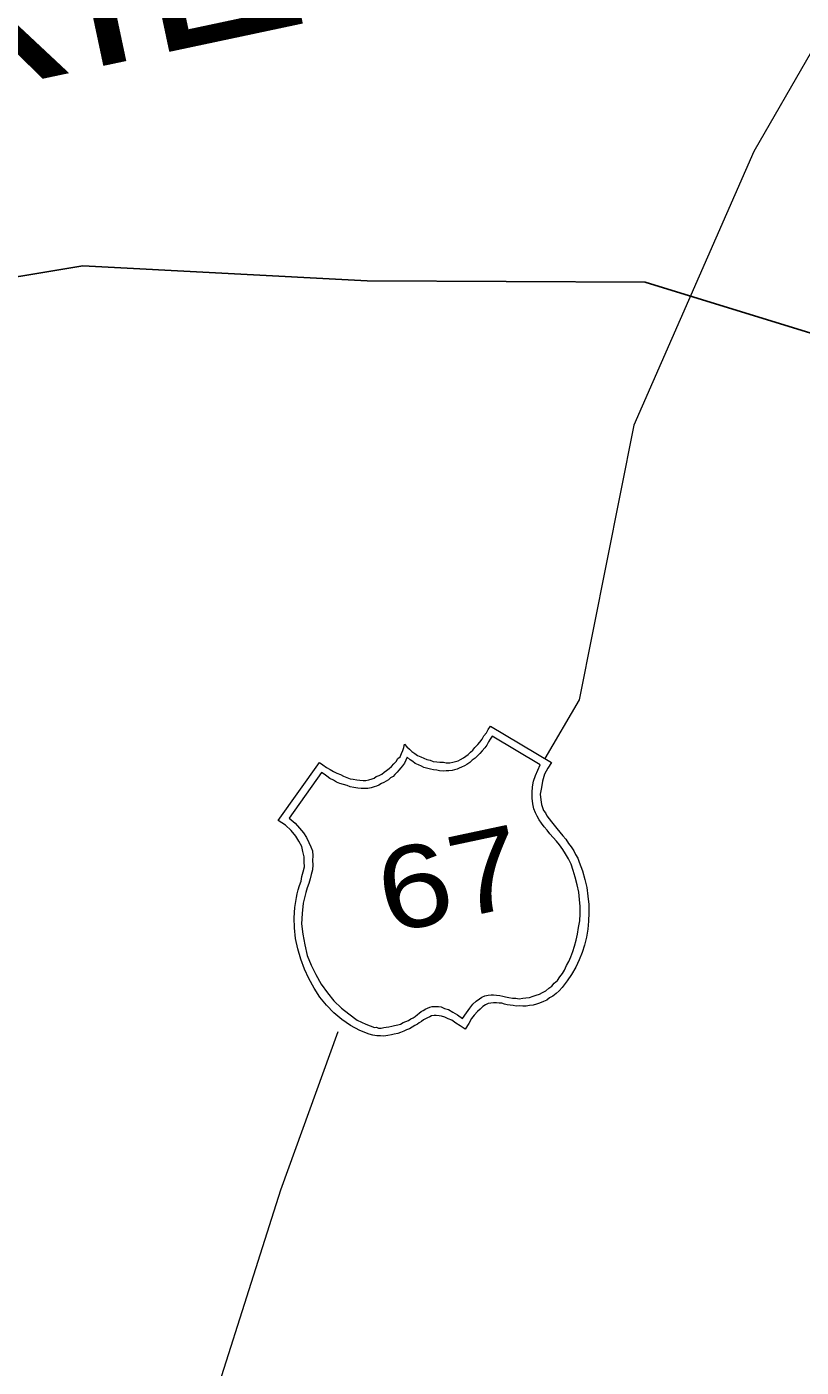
# Model space of a CAD drawing. Extents: x 2357218 to 2371708, y 6973728 to 6980157.
# Drawn here: x 2357693.5 to 2357741.7, y 6974593.4 to 6974677 of the extents above; entities that cross this region are included whole.
import ezdxf

# ---------------------------------------------------------------- set-up
doc = ezdxf.new("R2010")
doc.units = 0
doc.header["$LTSCALE"] = 2
doc.layers.add('62', color=7, linetype='Continuous', lineweight=13)
doc.layers.add('63', color=7, linetype='Continuous', lineweight=13)

msp = doc.modelspace()

# ---------------------------------------------------------------- linework, layer by layer
at = {"layer": '62'}
msp.add_line((2357727.892, 6974635.039), (2357725.749, 6974631.387), dxfattribs=at)
for points in [[(2357742.376, 6974675.453), (2357738.783, 6974669.215), (2357731.296, 6974652.165), (2357727.892, 6974635.039)], [(2357709.136, 6974627.51), (2357711.702, 6974631.137), (2357711.92, 6974630.976), (2357712.139, 6974630.814), (2357712.369, 6974630.704), (2357712.58, 6974630.565), (2357712.788, 6974630.47), (2357713.012, 6974630.38), (2357713.195, 6974630.28), (2357713.42, 6974630.19), (2357713.619, 6974630.119), (2357713.812, 6974630.09), (2357714.028, 6974630.044), (2357714.213, 6974630.039), (2357714.425, 6974630.014), (2357714.589, 6974630.002), (2357714.788, 6974630.044), (2357714.979, 6974630.11), (2357715.106, 6974630.157), (2357715.246, 6974630.256), (2357715.418, 6974630.317), (2357715.584, 6974630.399), (2357715.744, 6974630.523), (2357715.882, 6974630.622), (2357716.04, 6974630.747), (2357716.197, 6974630.872), (2357716.345, 6974631.042), (2357716.476, 6974631.184), (2357716.598, 6974631.374), (2357716.732, 6974631.494), (2357716.827, 6974631.698), (2357716.904, 6974631.875), (2357716.955, 6974632.07), (2357717.005, 6974632.266), (2357717.152, 6974632.112), (2357717.325, 6974631.965), (2357717.47, 6974631.811), (2357717.657, 6974631.691), (2357717.821, 6974631.564), (2357718.021, 6974631.49), (2357718.203, 6974631.391), (2357718.402, 6974631.32), (2357718.598, 6974631.267), (2357718.797, 6974631.195), (2357719.009, 6974631.17), (2357719.199, 6974631.142), (2357719.429, 6974631.147), (2357719.598, 6974631.112), (2357719.826, 6974631.115), (2357720.024, 6974631.157), (2357720.178, 6974631.19), (2357720.354, 6974631.227), (2357720.493, 6974631.325), (2357720.683, 6974631.412), (2357720.819, 6974631.533), (2357720.981, 6974631.638), (2357721.112, 6974631.779), (2357721.269, 6974631.904), (2357721.396, 6974632.069), (2357721.565, 6974632.243), (2357721.69, 6974632.408), (2357721.84, 6974632.578), (2357721.955, 6974632.786), (2357722.12, 6974632.984), (2357722.217, 6974633.189), (2357722.354, 6974633.401), (2357726.172, 6974631.129), (2357725.946, 6974630.785), (2357725.731, 6974630.393), (2357725.611, 6974629.977), (2357725.538, 6974629.57), (2357725.465, 6974629.163), (2357725.493, 6974628.801), (2357725.534, 6974628.511), (2357725.596, 6974628.316), (2357725.657, 6974628.145), (2357725.782, 6974627.989), (2357725.867, 6974627.799), (2357726.019, 6974627.623), (2357726.175, 6974627.429), (2357726.336, 6974627.231), (2357726.495, 6974627.012), (2357726.684, 6974626.777), (2357726.868, 6974626.564), (2357727.051, 6974626.349), (2357727.221, 6974626.087), (2357727.382, 6974625.867), (2357727.548, 6974625.625), (2357727.666, 6974625.397), (2357727.807, 6974625.176), (2357727.885, 6974624.916), (2357728.09, 6974624.384), (2357728.252, 6974623.842), (2357728.358, 6974623.336), (2357728.425, 6974622.799), (2357728.487, 6974622.285), (2357728.487, 6974621.755), (2357728.479, 6974621.247), (2357728.429, 6974620.729), (2357728.351, 6974620.231), (2357728.226, 6974619.743)], [(2357727.243, 6974618.729), (2357727.366, 6974619.008), (2357727.504, 6974619.338), (2357727.594, 6974619.678), (2357727.701, 6974620.047), (2357727.777, 6974620.431), (2357727.854, 6974620.838), (2357727.922, 6974621.268), (2357727.95, 6974621.686), (2357727.944, 6974622.145), (2357727.915, 6974622.599), (2357727.867, 6974623.048), (2357727.769, 6974623.51), (2357727.644, 6974623.991), (2357727.51, 6974624.4), (2357727.381, 6974624.786), (2357727.22, 6974625.119), (2357727.038, 6974625.426), (2357726.863, 6974625.71), (2357726.667, 6974625.991), (2357726.48, 6974626.228), (2357726.267, 6974626.457), (2357726.058, 6974626.69), (2357725.895, 6974626.907), (2357725.713, 6974627.122), (2357725.552, 6974627.34), (2357725.391, 6974627.558), (2357725.273, 6974627.789), (2357725.159, 6974627.994), (2357725.058, 6974628.248), (2357724.993, 6974628.557), (2357724.961, 6974628.917), (2357724.959, 6974629.263), (2357724.975, 6974629.61), (2357725.038, 6974629.968), (2357725.17, 6974630.319), (2357725.309, 6974630.649), (2357725.465, 6974630.981), (2357722.463, 6974632.78), (2357722.341, 6974632.594), (2357722.242, 6974632.41), (2357722.126, 6974632.201), (2357722.002, 6974632.038), (2357721.852, 6974631.867), (2357721.704, 6974631.699), (2357721.553, 6974631.551), (2357721.398, 6974631.404), (2357721.219, 6974631.274), (2357721.067, 6974631.127), (2357720.886, 6974630.997), (2357720.743, 6974630.919), (2357720.554, 6974630.834), (2357720.405, 6974630.778), (2357720.281, 6974630.707), (2357720.127, 6974630.672), (2357719.972, 6974630.639), (2357719.77, 6974630.621), (2357719.591, 6974630.606), (2357719.408, 6974630.591), (2357719.195, 6974630.613), (2357719.028, 6974630.647), (2357718.816, 6974630.671), (2357718.621, 6974630.722), (2357718.453, 6974630.756), (2357718.21, 6974630.819), (2357718.054, 6974630.9), (2357717.878, 6974630.978), (2357717.674, 6974631.071), (2357717.53, 6974631.202), (2357717.349, 6974631.302), (2357717.176, 6974631.473), (2357717.08, 6974631.269), (2357717.004, 6974631.09), (2357716.877, 6974630.926), (2357716.767, 6974630.788), (2357716.658, 6974630.648), (2357716.545, 6974630.532), (2357716.394, 6974630.387), (2357716.308, 6974630.253), (2357716.139, 6974630.173), (2357716.006, 6974630.052), (2357715.859, 6974629.972), (2357715.72, 6974629.875), (2357715.57, 6974629.82), (2357715.408, 6974629.717), (2357715.26, 6974629.662), (2357715.109, 6974629.605), (2357714.937, 6974629.548), (2357714.718, 6974629.502), (2357714.534, 6974629.508), (2357714.302, 6974629.505), (2357714.09, 6974629.529), (2357713.851, 6974629.57), (2357713.615, 6974629.612), (2357713.435, 6974629.689), (2357713.193, 6974629.75), (2357712.972, 6974629.819), (2357712.768, 6974629.913), (2357712.58, 6974630.036), (2357712.354, 6974630.126), (2357712.162, 6974630.269)], [(2357711.84, 6974630.498), (2357709.819, 6974627.655), (2357710.184, 6974627.342), (2357710.456, 6974627.032), (2357710.703, 6974626.739), (2357710.901, 6974626.459), (2357711.038, 6974626.143), (2357711.163, 6974625.869), (2357711.264, 6974625.616), (2357711.282, 6974625.319), (2357711.276, 6974625.02), (2357711.288, 6974624.745), (2357711.261, 6974624.44), (2357711.183, 6974624.15), (2357711.127, 6974623.885), (2357711.051, 6974623.59), (2357710.947, 6974623.319), (2357710.851, 6974623.02), (2357710.689, 6974622.365), (2357710.623, 6974621.706), (2357710.595, 6974621.081), (2357710.664, 6974620.428), (2357710.783, 6974619.761), (2357710.944, 6974619.107), (2357711.19, 6974618.492), (2357711.476, 6974617.907), (2357711.809, 6974617.311), (2357712.199, 6974616.774), (2357712.608, 6974616.262), (2357713.072, 6974615.811), (2357713.542, 6974615.45), (2357714.057, 6974615.075), (2357714.593, 6974614.822), (2357715.144, 6974614.617), (2357715.258, 6974614.619), (2357715.384, 6974614.576), (2357715.546, 6974614.564), (2357715.724, 6974614.602), (2357715.855, 6974614.63), (2357716.037, 6974614.646), (2357716.211, 6974614.683), (2357716.383, 6974614.741), (2357716.58, 6974614.784), (2357716.757, 6974614.821), (2357716.919, 6974614.925), (2357717.09, 6974614.985), (2357717.261, 6974615.045), (2357717.402, 6974615.143), (2357717.547, 6974615.22), (2357717.669, 6974615.292), (2357717.805, 6974615.412), (2357717.922, 6974615.506), (2357718.041, 6974615.601), (2357718.162, 6974615.672), (2357718.325, 6974615.775), (2357718.431, 6974615.821), (2357718.579, 6974615.877), (2357718.733, 6974615.91), (2357718.895, 6974615.92), (2357719.121, 6974615.923), (2357719.29, 6974615.888), (2357719.496, 6974615.796), (2357719.738, 6974615.732), (2357720.006, 6974615.559), (2357720.315, 6974615.394), (2357720.619, 6974615.159), (2357720.861, 6974615.532), (2357721.08, 6974615.809), (2357721.259, 6974616.054), (2357721.466, 6974616.26), (2357721.669, 6974616.395), (2357721.829, 6974616.498), (2357722.017, 6974616.583), (2357722.217, 6974616.627), (2357722.397, 6974616.641), (2357722.557, 6974616.653), (2357722.745, 6974616.623), (2357722.937, 6974616.596), (2357723.125, 6974616.567), (2357723.298, 6974616.51), (2357723.51, 6974616.487), (2357723.728, 6974616.442), (2357723.935, 6974616.44), (2357724.151, 6974616.394), (2357724.372, 6974616.441), (2357724.575, 6974616.46), (2357724.799, 6974616.483), (2357725.015, 6974616.554), (2357725.208, 6974616.618), (2357725.424, 6974616.686), (2357725.605, 6974616.796), (2357725.819, 6974616.886), (2357725.989, 6974617.059), (2357726.189, 6974617.194), (2357726.34, 6974617.363), (2357726.53, 6974617.542), (2357726.69, 6974617.762), (2357726.85, 6974617.98), (2357726.966, 6974618.188), (2357727.092, 6974618.468), (2357727.243, 6974618.729)], [(2357712.162, 6974630.269), (2357711.997, 6974630.394), (2357711.84, 6974630.498)], [(2357709.933, 6974626.897), (2357709.589, 6974627.214), (2357709.136, 6974627.51)], [(2357728.226, 6974619.743), (2357728.07, 6974619.274), (2357727.89, 6974618.821), (2357727.691, 6974618.364), (2357727.418, 6974617.916), (2357727.134, 6974617.511), (2357726.831, 6974617.101), (2357726.642, 6974616.9), (2357726.452, 6974616.72), (2357726.254, 6974616.565), (2357726.048, 6974616.453), (2357725.87, 6974616.322), (2357725.658, 6974616.229), (2357725.425, 6974616.134), (2357725.234, 6974616.071), (2357725.018, 6974616.001), (2357724.792, 6974615.978), (2357724.596, 6974615.936), (2357724.388, 6974615.936), (2357724.154, 6974615.958), (2357723.971, 6974615.941), (2357723.783, 6974615.971), (2357723.591, 6974615.998), (2357723.401, 6974616.027), (2357723.232, 6974616.06), (2357723.061, 6974616.118), (2357722.895, 6974616.126), (2357722.733, 6974616.138), (2357722.548, 6974616.145), (2357722.389, 6974616.133), (2357722.213, 6974616.095), (2357722.046, 6974616.014), (2357721.884, 6974615.911), (2357721.71, 6974615.759), (2357721.557, 6974615.612), (2357721.352, 6974615.383), (2357721.17, 6974615.164), (2357721.006, 6974614.849), (2357720.781, 6974614.503), (2357720.482, 6974614.715), (2357720.194, 6974614.885), (2357719.95, 6974615.064), (2357719.723, 6974615.152), (2357719.519, 6974615.246), (2357719.319, 6974615.321), (2357719.155, 6974615.331), (2357718.988, 6974615.365), (2357718.849, 6974615.358), (2357718.696, 6974615.326), (2357718.589, 6974615.28), (2357718.446, 6974615.204), (2357718.32, 6974615.154), (2357718.196, 6974615.082), (2357718.057, 6974614.983), (2357717.912, 6974614.907), (2357717.817, 6974614.815), (2357717.65, 6974614.736), (2357717.488, 6974614.631), (2357717.326, 6974614.529), (2357717.131, 6974614.463), (2357716.966, 6974614.382), (2357716.754, 6974614.293), (2357716.583, 6974614.233), (2357716.362, 6974614.186), (2357716.186, 6974614.149), (2357715.967, 6974614.101), (2357715.719, 6974614.073), (2357715.508, 6974614.096), (2357715.278, 6974614.093), (2357715.04, 6974614.133), (2357714.795, 6974614.199), (2357714.22, 6974614.421), (2357713.644, 6974614.736), (2357713.106, 6974615.102), (2357712.604, 6974615.525), (2357712.134, 6974616.002), (2357711.732, 6974616.49), (2357711.38, 6974617.059), (2357711.046, 6974617.657), (2357710.782, 6974618.245), (2357710.535, 6974618.86), (2357710.354, 6974619.51), (2357710.218, 6974620.149), (2357710.143, 6974620.821), (2357710.127, 6974621.441), (2357710.173, 6974622.093), (2357710.27, 6974622.713), (2357710.31, 6974622.95), (2357710.374, 6974623.195), (2357710.456, 6974623.466), (2357710.559, 6974623.741), (2357710.612, 6974624.027), (2357710.687, 6974624.319), (2357710.762, 6974624.633), (2357710.742, 6974624.928), (2357710.742, 6974625.252), (2357710.673, 6974625.581), (2357710.607, 6974625.89), (2357710.422, 6974626.219), (2357710.236, 6974626.547), (2357709.933, 6974626.897)], [(2357712.856, 6974614.337), (2357709.274, 6974604.465), (2357703.489, 6974586.211), (2357701.445, 6974566.614), (2357701.343, 6974551.94), (2357687.74, 6974535.638), (2357689.697, 6974525.767), (2357675.675, 6974513.172), (2357664.632, 6974501.808), (2357650.419, 6974491.402), (2357629.375, 6974482.602), (2357611.62, 6974474.364), (2357592.404, 6974464.761), (2357580.771, 6974459.205)]]:
    msp.add_lwpolyline(points, dxfattribs=at)
at = {"layer": '62', "lineweight": 25}
msp.add_lwpolyline([(2357746.375, 6974656.659), (2357731.998, 6974661.079), (2357714.681, 6974661.171), (2357696.953, 6974662.096), (2357673.449, 6974658.18), (2357659.53, 6974656.119), (2357649.917, 6974653.178), (2357633.569, 6974647.727), (2357621.925, 6974645.251), (2357613.311, 6974642.821)], dxfattribs=at)
at = {"layer": '63'}
msp.add_line((2357727.892, 6974635.039), (2357725.749, 6974631.387), dxfattribs=at)
for points in [[(2357742.376, 6974675.453), (2357738.783, 6974669.215), (2357731.296, 6974652.165), (2357727.892, 6974635.039)], [(2357709.136, 6974627.51), (2357711.702, 6974631.137), (2357711.92, 6974630.976), (2357712.139, 6974630.814), (2357712.369, 6974630.704), (2357712.58, 6974630.565), (2357712.788, 6974630.47), (2357713.012, 6974630.38), (2357713.195, 6974630.28), (2357713.42, 6974630.19), (2357713.619, 6974630.119), (2357713.812, 6974630.09), (2357714.028, 6974630.044), (2357714.213, 6974630.039), (2357714.425, 6974630.014), (2357714.589, 6974630.002), (2357714.788, 6974630.044), (2357714.979, 6974630.11), (2357715.106, 6974630.157), (2357715.246, 6974630.256), (2357715.418, 6974630.317), (2357715.584, 6974630.399), (2357715.744, 6974630.523), (2357715.882, 6974630.622), (2357716.04, 6974630.747), (2357716.197, 6974630.872), (2357716.345, 6974631.042), (2357716.476, 6974631.184), (2357716.598, 6974631.374), (2357716.732, 6974631.494), (2357716.827, 6974631.698), (2357716.904, 6974631.875), (2357716.955, 6974632.07), (2357717.005, 6974632.266), (2357717.152, 6974632.112), (2357717.325, 6974631.965), (2357717.47, 6974631.811), (2357717.657, 6974631.691), (2357717.821, 6974631.564), (2357718.021, 6974631.49), (2357718.203, 6974631.391), (2357718.402, 6974631.32), (2357718.598, 6974631.267), (2357718.797, 6974631.195), (2357719.009, 6974631.17), (2357719.199, 6974631.142), (2357719.429, 6974631.147), (2357719.598, 6974631.112), (2357719.826, 6974631.115), (2357720.024, 6974631.157), (2357720.178, 6974631.19), (2357720.354, 6974631.227), (2357720.493, 6974631.325), (2357720.683, 6974631.412), (2357720.819, 6974631.533), (2357720.981, 6974631.638), (2357721.112, 6974631.779), (2357721.269, 6974631.904), (2357721.396, 6974632.069), (2357721.565, 6974632.243), (2357721.69, 6974632.408), (2357721.84, 6974632.578), (2357721.955, 6974632.786), (2357722.12, 6974632.984), (2357722.217, 6974633.189), (2357722.354, 6974633.401), (2357726.172, 6974631.129), (2357725.946, 6974630.785), (2357725.731, 6974630.393), (2357725.611, 6974629.977), (2357725.538, 6974629.57), (2357725.465, 6974629.163), (2357725.493, 6974628.801), (2357725.534, 6974628.511), (2357725.596, 6974628.316), (2357725.657, 6974628.145), (2357725.782, 6974627.989), (2357725.867, 6974627.799), (2357726.019, 6974627.623), (2357726.175, 6974627.429), (2357726.336, 6974627.231), (2357726.495, 6974627.012), (2357726.684, 6974626.777), (2357726.868, 6974626.564), (2357727.051, 6974626.349), (2357727.221, 6974626.087), (2357727.382, 6974625.867), (2357727.548, 6974625.625), (2357727.666, 6974625.397), (2357727.807, 6974625.176), (2357727.885, 6974624.916), (2357728.09, 6974624.384), (2357728.252, 6974623.842), (2357728.358, 6974623.336), (2357728.425, 6974622.799), (2357728.487, 6974622.285), (2357728.487, 6974621.755), (2357728.479, 6974621.247), (2357728.429, 6974620.729), (2357728.351, 6974620.231), (2357728.226, 6974619.743)], [(2357727.243, 6974618.729), (2357727.366, 6974619.008), (2357727.504, 6974619.338), (2357727.594, 6974619.678), (2357727.701, 6974620.047), (2357727.777, 6974620.431), (2357727.854, 6974620.838), (2357727.922, 6974621.268), (2357727.95, 6974621.686), (2357727.944, 6974622.145), (2357727.915, 6974622.599), (2357727.867, 6974623.048), (2357727.769, 6974623.51), (2357727.644, 6974623.991), (2357727.51, 6974624.4), (2357727.381, 6974624.786), (2357727.22, 6974625.119), (2357727.038, 6974625.426), (2357726.863, 6974625.71), (2357726.667, 6974625.991), (2357726.48, 6974626.228), (2357726.267, 6974626.457), (2357726.058, 6974626.69), (2357725.895, 6974626.907), (2357725.713, 6974627.122), (2357725.552, 6974627.34), (2357725.391, 6974627.558), (2357725.273, 6974627.789), (2357725.159, 6974627.994), (2357725.058, 6974628.248), (2357724.993, 6974628.557), (2357724.961, 6974628.917), (2357724.959, 6974629.263), (2357724.975, 6974629.61), (2357725.038, 6974629.968), (2357725.17, 6974630.319), (2357725.309, 6974630.649), (2357725.465, 6974630.981), (2357722.463, 6974632.78), (2357722.341, 6974632.594), (2357722.242, 6974632.41), (2357722.126, 6974632.201), (2357722.002, 6974632.038), (2357721.852, 6974631.867), (2357721.704, 6974631.699), (2357721.553, 6974631.551), (2357721.398, 6974631.404), (2357721.219, 6974631.274), (2357721.067, 6974631.127), (2357720.886, 6974630.997), (2357720.743, 6974630.919), (2357720.554, 6974630.834), (2357720.405, 6974630.778), (2357720.281, 6974630.707), (2357720.127, 6974630.672), (2357719.972, 6974630.639), (2357719.77, 6974630.621), (2357719.591, 6974630.606), (2357719.408, 6974630.591), (2357719.195, 6974630.613), (2357719.028, 6974630.647), (2357718.816, 6974630.671), (2357718.621, 6974630.722), (2357718.453, 6974630.756), (2357718.21, 6974630.819), (2357718.054, 6974630.9), (2357717.878, 6974630.978), (2357717.674, 6974631.071), (2357717.53, 6974631.202), (2357717.349, 6974631.302), (2357717.176, 6974631.473), (2357717.08, 6974631.269), (2357717.004, 6974631.09), (2357716.877, 6974630.926), (2357716.767, 6974630.788), (2357716.658, 6974630.648), (2357716.545, 6974630.532), (2357716.394, 6974630.387), (2357716.308, 6974630.253), (2357716.139, 6974630.173), (2357716.006, 6974630.052), (2357715.859, 6974629.972), (2357715.72, 6974629.875), (2357715.57, 6974629.82), (2357715.408, 6974629.717), (2357715.26, 6974629.662), (2357715.109, 6974629.605), (2357714.937, 6974629.548), (2357714.718, 6974629.502), (2357714.534, 6974629.508), (2357714.302, 6974629.505), (2357714.09, 6974629.529), (2357713.851, 6974629.57), (2357713.615, 6974629.612), (2357713.435, 6974629.689), (2357713.193, 6974629.75), (2357712.972, 6974629.819), (2357712.768, 6974629.913), (2357712.58, 6974630.036), (2357712.354, 6974630.126), (2357712.162, 6974630.269)], [(2357711.84, 6974630.498), (2357709.819, 6974627.655), (2357710.184, 6974627.342), (2357710.456, 6974627.032), (2357710.703, 6974626.739), (2357710.901, 6974626.459), (2357711.038, 6974626.143), (2357711.163, 6974625.869), (2357711.264, 6974625.616), (2357711.282, 6974625.319), (2357711.276, 6974625.02), (2357711.288, 6974624.745), (2357711.261, 6974624.44), (2357711.183, 6974624.15), (2357711.127, 6974623.885), (2357711.051, 6974623.59), (2357710.947, 6974623.319), (2357710.851, 6974623.02), (2357710.689, 6974622.365), (2357710.623, 6974621.706), (2357710.595, 6974621.081), (2357710.664, 6974620.428), (2357710.783, 6974619.761), (2357710.944, 6974619.107), (2357711.19, 6974618.492), (2357711.476, 6974617.907), (2357711.809, 6974617.311), (2357712.199, 6974616.774), (2357712.608, 6974616.262), (2357713.072, 6974615.811), (2357713.542, 6974615.45), (2357714.057, 6974615.075), (2357714.593, 6974614.822), (2357715.144, 6974614.617), (2357715.258, 6974614.619), (2357715.384, 6974614.576), (2357715.546, 6974614.564), (2357715.724, 6974614.602), (2357715.855, 6974614.63), (2357716.037, 6974614.646), (2357716.211, 6974614.683), (2357716.383, 6974614.741), (2357716.58, 6974614.784), (2357716.757, 6974614.821), (2357716.919, 6974614.925), (2357717.09, 6974614.985), (2357717.261, 6974615.045), (2357717.402, 6974615.143), (2357717.547, 6974615.22), (2357717.669, 6974615.292), (2357717.805, 6974615.412), (2357717.922, 6974615.506), (2357718.041, 6974615.601), (2357718.162, 6974615.672), (2357718.325, 6974615.775), (2357718.431, 6974615.821), (2357718.579, 6974615.877), (2357718.733, 6974615.91), (2357718.895, 6974615.92), (2357719.121, 6974615.923), (2357719.29, 6974615.888), (2357719.496, 6974615.796), (2357719.738, 6974615.732), (2357720.006, 6974615.559), (2357720.315, 6974615.394), (2357720.619, 6974615.159), (2357720.861, 6974615.532), (2357721.08, 6974615.809), (2357721.259, 6974616.054), (2357721.466, 6974616.26), (2357721.669, 6974616.395), (2357721.829, 6974616.498), (2357722.017, 6974616.583), (2357722.217, 6974616.627), (2357722.397, 6974616.641), (2357722.557, 6974616.653), (2357722.745, 6974616.623), (2357722.937, 6974616.596), (2357723.125, 6974616.567), (2357723.298, 6974616.51), (2357723.51, 6974616.487), (2357723.728, 6974616.442), (2357723.935, 6974616.44), (2357724.151, 6974616.394), (2357724.372, 6974616.441), (2357724.575, 6974616.46), (2357724.799, 6974616.483), (2357725.015, 6974616.554), (2357725.208, 6974616.618), (2357725.424, 6974616.686), (2357725.605, 6974616.796), (2357725.819, 6974616.886), (2357725.989, 6974617.059), (2357726.189, 6974617.194), (2357726.34, 6974617.363), (2357726.53, 6974617.542), (2357726.69, 6974617.762), (2357726.85, 6974617.98), (2357726.966, 6974618.188), (2357727.092, 6974618.468), (2357727.243, 6974618.729)], [(2357712.162, 6974630.269), (2357711.997, 6974630.394), (2357711.84, 6974630.498)], [(2357709.933, 6974626.897), (2357709.589, 6974627.214), (2357709.136, 6974627.51)], [(2357728.226, 6974619.743), (2357728.07, 6974619.274), (2357727.89, 6974618.821), (2357727.691, 6974618.364), (2357727.418, 6974617.916), (2357727.134, 6974617.511), (2357726.831, 6974617.101), (2357726.642, 6974616.9), (2357726.452, 6974616.72), (2357726.254, 6974616.565), (2357726.048, 6974616.453), (2357725.87, 6974616.322), (2357725.658, 6974616.229), (2357725.425, 6974616.134), (2357725.234, 6974616.071), (2357725.018, 6974616.001), (2357724.792, 6974615.978), (2357724.596, 6974615.936), (2357724.388, 6974615.936), (2357724.154, 6974615.958), (2357723.971, 6974615.941), (2357723.783, 6974615.971), (2357723.591, 6974615.998), (2357723.401, 6974616.027), (2357723.232, 6974616.06), (2357723.061, 6974616.118), (2357722.895, 6974616.126), (2357722.733, 6974616.138), (2357722.548, 6974616.145), (2357722.389, 6974616.133), (2357722.213, 6974616.095), (2357722.046, 6974616.014), (2357721.884, 6974615.911), (2357721.71, 6974615.759), (2357721.557, 6974615.612), (2357721.352, 6974615.383), (2357721.17, 6974615.164), (2357721.006, 6974614.849), (2357720.781, 6974614.503), (2357720.482, 6974614.715), (2357720.194, 6974614.885), (2357719.95, 6974615.064), (2357719.723, 6974615.152), (2357719.519, 6974615.246), (2357719.319, 6974615.321), (2357719.155, 6974615.331), (2357718.988, 6974615.365), (2357718.849, 6974615.358), (2357718.696, 6974615.326), (2357718.589, 6974615.28), (2357718.446, 6974615.204), (2357718.32, 6974615.154), (2357718.196, 6974615.082), (2357718.057, 6974614.983), (2357717.912, 6974614.907), (2357717.817, 6974614.815), (2357717.65, 6974614.736), (2357717.488, 6974614.631), (2357717.326, 6974614.529), (2357717.131, 6974614.463), (2357716.966, 6974614.382), (2357716.754, 6974614.293), (2357716.583, 6974614.233), (2357716.362, 6974614.186), (2357716.186, 6974614.149), (2357715.967, 6974614.101), (2357715.719, 6974614.073), (2357715.508, 6974614.096), (2357715.278, 6974614.093), (2357715.04, 6974614.133), (2357714.795, 6974614.199), (2357714.22, 6974614.421), (2357713.644, 6974614.736), (2357713.106, 6974615.102), (2357712.604, 6974615.525), (2357712.134, 6974616.002), (2357711.732, 6974616.49), (2357711.38, 6974617.059), (2357711.046, 6974617.657), (2357710.782, 6974618.245), (2357710.535, 6974618.86), (2357710.354, 6974619.51), (2357710.218, 6974620.149), (2357710.143, 6974620.821), (2357710.127, 6974621.441), (2357710.173, 6974622.093), (2357710.27, 6974622.713), (2357710.31, 6974622.95), (2357710.374, 6974623.195), (2357710.456, 6974623.466), (2357710.559, 6974623.741), (2357710.612, 6974624.027), (2357710.687, 6974624.319), (2357710.762, 6974624.633), (2357710.742, 6974624.928), (2357710.742, 6974625.252), (2357710.673, 6974625.581), (2357710.607, 6974625.89), (2357710.422, 6974626.219), (2357710.236, 6974626.547), (2357709.933, 6974626.897)], [(2357712.856, 6974614.337), (2357709.274, 6974604.465), (2357703.489, 6974586.211), (2357701.445, 6974566.614), (2357701.343, 6974551.94), (2357687.74, 6974535.638), (2357689.697, 6974525.767), (2357675.675, 6974513.172), (2357664.632, 6974501.808), (2357650.419, 6974491.402), (2357629.375, 6974482.602), (2357611.62, 6974474.364), (2357592.404, 6974464.761), (2357580.771, 6974459.205)]]:
    msp.add_lwpolyline(points, dxfattribs=at)
at = {"layer": '63', "lineweight": 25}
msp.add_lwpolyline([(2357746.375, 6974656.659), (2357731.998, 6974661.079), (2357714.681, 6974661.171), (2357696.953, 6974662.096), (2357673.449, 6974658.18), (2357659.53, 6974656.119), (2357649.917, 6974653.178), (2357633.569, 6974647.727), (2357621.925, 6974645.251), (2357613.311, 6974642.821)], dxfattribs=at)

# ---------------------------------------------------------------- texts
at = {"layer": '62'}
for s, height, width, p in [('PRAIRIE', 10.21, 1.15, (2357649.881, 6974664.285)), ('67', 5.099, 1.2, (2357715.93, 6974620.444))]:
    msp.add_text(s, height=height, rotation=12, dxfattribs=dict(at, width=width)).set_placement(p)
at = {"layer": '63'}
for s, height, width, p in [('PRAIRIE', 10.21, 1.15, (2357649.881, 6974664.285)), ('67', 5.099, 1.2, (2357715.93, 6974620.444))]:
    msp.add_text(s, height=height, rotation=12, dxfattribs=dict(at, width=width)).set_placement(p)

doc.saveas('drawing.dxf')
